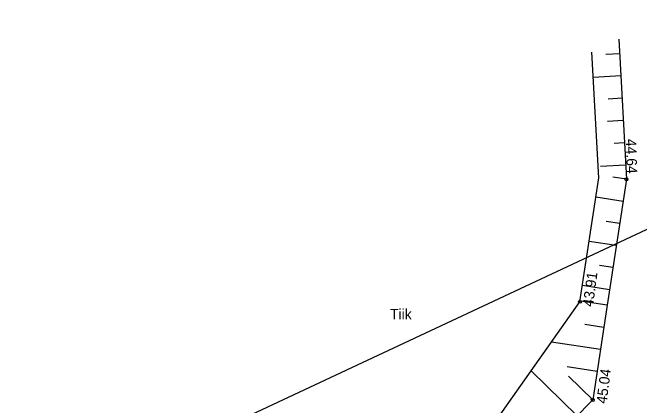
# Model space of a CAD drawing. Extents: x 642747 to 644424, y 6457048 to 6458238.
# Drawn here: x 643552.16 to 643594.24, y 6457488.19 to 6457514.58 of the extents above; entities that cross this region are included whole.
import ezdxf

# ---------------------------------------------------------------- set-up
doc = ezdxf.new("R2010")
doc.units = 0
for name, color, linetype in [('KORGUS', 7, 'Continuous'), ('MOOTPIIR', 7, 'Continuous'), ('RELJEEF', 7, 'Continuous'), ('VEEKOGU', 7, 'Continuous')]:
    doc.layers.add(name, color=color, linetype=linetype)

msp = doc.modelspace()

# ---------------------------------------------------------------- linework, layer by layer
at = {"layer": 'KORGUS'}
for centre in [(643593.367, 6457503.382), (643590.248, 6457495.155), (643591.11, 6457488.561)]:
    msp.add_circle(centre, 0.1, dxfattribs=at)
at = {"layer": 'MOOTPIIR'}
msp.add_lwpolyline([(643525.446, 6457467.559), (643537.447, 6457435.458), (643944.848, 6457628.51), (644046.626, 6457529.09), (644067.022, 6457529.09), (644138.408, 6457598.401), (644075.1, 6457775.215), (644046.02, 6457752.582), (644092.466, 6457611.94), (644070.657, 6457576.375), (644041.981, 6457570.717), (643942.223, 6457662.862)], close=True, dxfattribs=at)
at = {"layer": 'RELJEEF'}
for p, q in [((643592.909, 6457511.821), (643591.988, 6457511.771)), ((643592.99, 6457510.323), (643591.148, 6457510.223)), ((643593.072, 6457508.825), (643592.15, 6457508.775)), ((643593.153, 6457507.328), (643592.092, 6457507.27)), ((643593.234, 6457505.83), (643592.548, 6457505.793)), ((643593.315, 6457504.332), (643591.631, 6457504.241)), ((643593.367, 6457503.382), (643592.455, 6457503.521)), ((643593.141, 6457501.899), (643591.317, 6457502.177)), ((643592.915, 6457500.417), (643592.003, 6457500.555)), ((643592.69, 6457498.934), (643590.865, 6457499.211)), ((643592.464, 6457497.451), (643591.552, 6457497.59)), ((643592.238, 6457495.968), (643590.414, 6457496.246)), ((643592.079, 6457494.922), (643590.277, 6457495.196)), ((643591.853, 6457493.439), (643590.582, 6457493.632)), ((643591.627, 6457491.956), (643588.344, 6457492.456)), ((643590.06, 6457487.491), (643586.977, 6457490.517)), ((643591.402, 6457490.473), (643589.39, 6457490.779)), ((643591.11, 6457488.561), (643589.482, 6457490.16))]:
    msp.add_line(p, q, dxfattribs=at)
for points in [[(643592.856, 6457512.796), (643593.367, 6457503.382), (643592.079, 6457494.922)], [(643592.079, 6457494.922), (643591.11, 6457488.561), (643581.115, 6457478.38), (643570.03, 6457472.427)]]:
    msp.add_lwpolyline(points, dxfattribs=at)
at = {"layer": 'VEEKOGU'}
for points in [[(643590.248, 6457495.155), (643591.514, 6457503.472), (643591.056, 6457511.912)], [(643569.062, 6457474.516), (643580.552, 6457481.408), (643590.248, 6457495.155)]]:
    msp.add_lwpolyline(points, dxfattribs=at)

# ---------------------------------------------------------------- texts
at = {"layer": 'KORGUS'}
for s, rotation, p in [(' 44.64', 271.8572, (643593.311, 6457506.35)), (' 43.91', 82.5505, (643591.091, 6457494.536)), (' 45.04', 82.5437, (643591.999, 6457488.026))]:
    msp.add_text(s, height=0.7, rotation=rotation, dxfattribs=at).set_placement(p)
at = {"layer": 'VEEKOGU'}
msp.add_text('Tiik', height=0.7, dxfattribs=at).set_placement((643577.5, 6457493.976))

doc.saveas('drawing.dxf')
